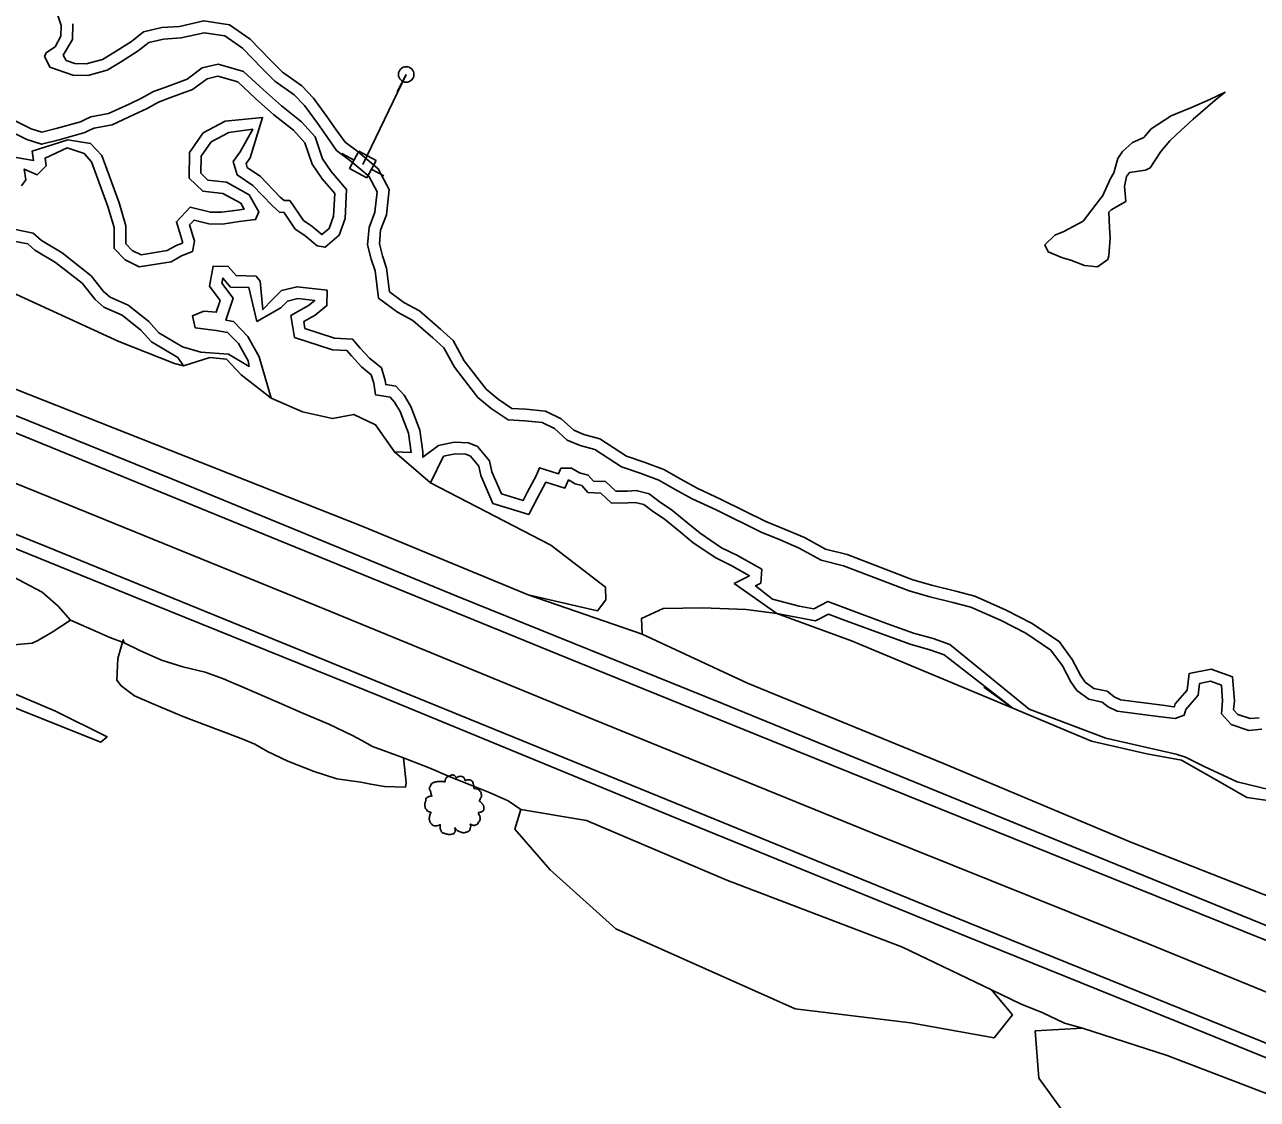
# Model space of a CAD drawing. Extents: x 2160437 to 2172832, y 205694 to 212444.
# Drawn here: x 2164968.4 to 2165285.3, y 209617.7 to 209894 of the extents above; entities that cross this region are included whole.
import ezdxf

# ---------------------------------------------------------------- set-up
doc = ezdxf.new("R2010")
doc.units = 0
for name, color, linetype in [('RD_EX_H2O', 7, 'Continuous'), ('RD_EX_LaneStripe', 7, 'Continuous'), ('RD_EX_Road', 7, 'Continuous'), ('RD_EX_UT', 7, 'Continuous'), ('RD_EX_UT_Guy', 7, 'Continuous'), ('RD_EX_VEG', 7, 'Continuous'), ('RD_EX_VEG_ShrubLine', 7, 'Continuous'), ('RD_EX_VEG_TreeLine', 7, 'Continuous')]:
    doc.layers.add(name, color=color, linetype=linetype)

# ---------------------------------------------------------------- blocks, each defined once
blk = doc.blocks.new('T2')
at = {"layer": 'RD_EX_VEG'}
for points in [[(0.05, 7.21), (-0.25, 7.24), (-0.57, 7.14), (-0.82, 7.04), (-1.05, 6.96), (-1.27, 6.86), (-1.57, 6.69), (-1.8, 6.49), (-1.92, 6.24), (-1.97, 6.01), (-2.02, 5.74), (-2.02, 5.56), (-2.15, 5.54), (-2.3, 5.56), (-2.55, 5.64), (-2.8, 5.64), (-3.05, 5.64), (-3.4, 5.61), (-3.75, 5.61), (-4.02, 5.56), (-4.35, 5.51), (-4.72, 5.39), (-5.07, 5.26), (-5.37, 5.01), (-5.62, 4.54), (-5.75, 4.19), (-5.9, 3.94), (-5.75, 3.49), (-5.57, 3.14), (-5.55, 2.94), (-5.47, 2.52), (-5.37, 2.29), (-5.25, 2.09), (-5.32, 2.07), (-5.7, 2.02), (-6, 1.92), (-6.42, 1.69), (-6.64, 1.47), (-6.74, 1.14), (-6.77, 0.79), (-6.87, 0.59), (-6.94, 0.32), (-6.97, 0.24), (-7.02, -0.08), (-6.92, -0.53), (-6.89, -0.88), (-6.77, -1.11), (-6.62, -1.28), (-6.44, -1.53), (-6.05, -1.76), (-5.72, -1.86), (-5.52, -1.88), (-5.7, -2.38), (-5.75, -2.73), (-5.87, -3.13), (-5.87, -3.21), (-5.92, -3.68), (-5.77, -4.01), (-5.7, -4.38), (-5.52, -4.61), (-5.25, -4.91), (-4.92, -5.13), (-4.42, -5.26), (-4.02, -5.23), (-3.45, -5.06), (-3.2, -4.98), (-3.22, -5.16), (-3.2, -5.53), (-3.2, -5.96), (-3.05, -6.28), (-2.95, -6.56), (-2.8, -6.81), (-2.47, -7.03), (-2.07, -7.11), (-1.65, -7.26), (-1.2, -7.33), (-0.7, -7.36), (-0.1, -7.21), (0.18, -7.08), (0.28, -6.91), (0.48, -6.53), (0.43, -6.31), (0.45, -5.71), (0.55, -5.88), (0.73, -6.23), (1.23, -6.53), (1.63, -6.71), (2.1, -6.86), (2.4, -6.93), (2.88, -6.86), (3.25, -6.78), (3.63, -6.66), (3.93, -6.38), (4.1, -6.11), (4.15, -5.83), (4.23, -5.46), (4.28, -5.28)], [(4.28, -5.28), (4.2, -5.11), (4.15, -4.86), (4.23, -4.88), (4.4, -4.93), (4.68, -5.06), (4.9, -5.13), (5.23, -5.11), (5.5, -5.01), (5.95, -4.73), (6.22, -4.26), (6.5, -3.86), (6.57, -3.53), (6.52, -3.31), (6.5, -2.81), (6.3, -2.56), (6.25, -2.43), (6.15, -2.03), (6.22, -1.98), (6.5, -1.93), (6.87, -1.81), (7.15, -1.68), (7.37, -1.51), (7.45, -1.28), (7.42, -0.88), (7.47, -0.48), (7.4, -0.33), (7.3, -0.18), (7.22, 0.02), (7.07, 0.17), (6.97, 0.32), (6.87, 0.42), (6.75, 0.57), (6.57, 0.69), (6.42, 0.74), (6.37, 0.89), (6.52, 1.09), (6.57, 1.19), (6.6, 1.42), (6.82, 1.77), (6.87, 2.17), (6.82, 2.59), (6.77, 2.87), (6.62, 3.14), (6.42, 3.39), (6.3, 3.56), (6.12, 3.69), (5.8, 3.81), (5.55, 3.86), (5.2, 3.86), (5, 3.91), (5.03, 3.96), (5.03, 4.11), (5.03, 4.39), (4.95, 4.84), (4.8, 5.34), (4.8, 5.36), (4.7, 5.61), (4.48, 5.81), (4.3, 5.91), (4.1, 6.04), (3.85, 6.06), (3.55, 6.06), (3.28, 6.01), (3.08, 5.91), (2.9, 5.79), (2.83, 5.94), (2.73, 6.24), (2.68, 6.39), (2.53, 6.56), (2.3, 6.76), (1.85, 6.89), (1.23, 6.81), (0.93, 6.61), (0.78, 6.44), (0.73, 6.56), (0.53, 6.76), (0.43, 6.94), (0.25, 7.06), (0.1, 7.16), (0, 7.21)]]:
    blk.add_spline(points, degree=3, dxfattribs=at)
blk = doc.blocks.new('PP')
at = {"layer": 'RD_EX_UT'}
for p, q in [((2.49, 2.51), (-2.51, 2.51)), ((-2.51, 2.51), (-2.51, -2.49)), ((2.49, -2.49), (2.49, 2.51)), ((-5.94, -0.05), (-2.47, -0.05)), ((-2.51, -2.49), (2.49, -2.49)), ((2.42, -0.05), (6.06, -0.05))]:
    blk.add_line(p, q, dxfattribs=at)

msp = doc.modelspace()

# ---------------------------------------------------------------- linework, layer by layer
at = {"layer": 'RD_EX_H2O'}
for points in [[(2164973.47, 209885.9), (2164973.98, 209886.84), (2164976.17, 209888.33), (2164977.7, 209891.04), (2164977.75, 209893.8), (2164976.58, 209897.38)], [(2165286.45, 209712.89), (2165283.09, 209712.55), (2165278.59, 209714.1), (2165276.11, 209716.81), (2165276.37, 209720.17), (2165276.04, 209724.22), (2165273.22, 209725.23), (2165270.46, 209724.68), (2165270.11, 209721.66), (2165266.91, 209717.96), (2165266.51, 209716.46), (2165264.19, 209715.6), (2165260.48, 209716.1), (2165249.25, 209717.52), (2165246.93, 209718.64), (2165245.36, 209719.84), (2165241.98, 209720.59), (2165238.86, 209722.88), (2165237.34, 209725.05), (2165235.16, 209729.19), (2165232.2, 209733.2), (2165225.75, 209737.56), (2165219.39, 209740.8), (2165211.65, 209744.29), (2165207.03, 209745.5), (2165201.11, 209746.93), (2165195.77, 209748.49), (2165178.93, 209754.9), (2165173.15, 209756.33), (2165167.53, 209759.45), (2165162.6, 209761.58), (2165157.69, 209763.55), (2165146.12, 209769.28), (2165139.95, 209772.13), (2165135.59, 209774.52), (2165131.4, 209776.91), (2165126.61, 209778.68), (2165121.79, 209780.36), (2165114.99, 209784.76), (2165111.19, 209785.78), (2165107.89, 209787.19), (2165104.59, 209790.15), (2165101.44, 209791.7), (2165096.99, 209792.14), (2165092.64, 209792.4), (2165088.3, 209795.31), (2165084.88, 209798.2), (2165078.84, 209805.94), (2165076.17, 209810.93), (2165073.34, 209813.48), (2165068.16, 209817.93), (2165064.23, 209820.09), (2165059.38, 209823.68), (2165058.49, 209830.73), (2165057.47, 209833.76), (2165056.54, 209837.41), (2165056.9, 209841.86), (2165058.43, 209845.8), (2165059, 209851.06), (2165056.86, 209855.03), (2165052.21, 209858.92), (2165048.55, 209861.69), (2165046.03, 209865.26), (2165043.64, 209868.66), (2165040.29, 209873.2), (2165037.63, 209875.99), (2165032.68, 209879.48), (2165029.46, 209882.76), (2165024.39, 209887.95), (2165019.85, 209891.1), (2165014.53, 209891.93), (2165008.6, 209890.58), (2165004.08, 209890.27), (2165000.29, 209889.41), (2164997.55, 209887.24), (2164993.03, 209884.39), (2164989.58, 209882.29), (2164984.58, 209880.95), (2164980.71, 209881.01), (2164974.83, 209883.08), (2164973.47, 209885.9)], [(2164967.52, 209852.61), (2164968.68, 209854.14), (2164968.28, 209856.89), (2164971.56, 209855.38), (2164973.91, 209857.69), (2164973.6, 209859.69), (2164979.26, 209862.33), (2164983.65, 209860.86), (2164985.58, 209858.75), (2164989.79, 209847.29), (2164991.39, 209841.85), (2164991.36, 209838.26), (2164991.35, 209836.47), (2164994.23, 209833.52), (2164997.82, 209831.75), (2165006, 209833.03), (2165008.65, 209834.55), (2165011.54, 209835.67), (2165012.06, 209838.31), (2165010.76, 209842.55), (2165011.91, 209843.78), (2165015.73, 209842.8), (2165019.19, 209842.76), (2165023.48, 209843.38), (2165027.72, 209843.9), (2165028.56, 209845.92), (2165026.12, 209850.3), (2165020.29, 209853.49), (2165015.5, 209854.05), (2165013.7, 209855.8), (2165013.72, 209860.17), (2165016.35, 209863.92), (2165020.82, 209866.31), (2165026.99, 209867.11), (2165023.77, 209861.35), (2165022, 209858.84), (2165022.99, 209855.4), (2165027.04, 209852.65), (2165031.97, 209847.53), (2165033.94, 209845.75), (2165034.97, 209845.78), (2165037.91, 209841.47), (2165040.39, 209839.77), (2165043.61, 209837.15), (2165045.61, 209836.8), (2165049.24, 209839.86), (2165050.79, 209844.15), (2165051.15, 209851.6), (2165047.21, 209856.23), (2165044.95, 209859.51), (2165043.02, 209865.16), (2165039.53, 209869.04), (2165034.39, 209873.12), (2165029.76, 209877.27), (2165024.66, 209881.99), (2165018.1, 209883.82), (2165013.97, 209882.89), (2165010.11, 209879.99), (2165004.44, 209877.89), (2165001.52, 209876.85), (2164998.41, 209875.11), (2164995.22, 209873.59), (2164989.94, 209871.14), (2164985.37, 209870.29), (2164983.73, 209869.57), (2164982.73, 209869.06), (2164976.43, 209867.3), (2164972.79, 209866.4), (2164970.06, 209867.25), (2164965.79, 209869.38)], [(2165291.1, 209696.71), (2165280.11, 209699.37), (2165271.62, 209703.31), (2165266.85, 209705.67), (2165264.43, 209706.44), (2165246.31, 209710.58), (2165226.67, 209718.04), (2165216.85, 209726.04), (2165206.25, 209734.7), (2165201.99, 209736.17), (2165196.92, 209737.58), (2165190.21, 209740.02), (2165179.65, 209743.92), (2165174.88, 209745.73), (2165171.24, 209743.87), (2165167.46, 209744.53), (2165160.68, 209746.28), (2165156.3, 209749.78), (2165157.62, 209750.45), (2165157.87, 209754), (2165151.6, 209757.56), (2165147.56, 209759.53), (2165142.02, 209763.25), (2165138.86, 209765.84), (2165134.55, 209769.37), (2165131.81, 209771.19), (2165128.89, 209773.38), (2165125.62, 209774.23), (2165123.34, 209774.1), (2165120.38, 209774.04), (2165117.71, 209776.54), (2165114.59, 209776.67), (2165113.24, 209778.22), (2165111.03, 209778.78), (2165108.99, 209779.99), (2165106.22, 209779.96), (2165105.6, 209778.56), (2165100.77, 209780.1), (2165099.86, 209778.04), (2165097.6, 209773.77), (2165096.5, 209771.68), (2165090.95, 209773.36), (2165088.48, 209779.01), (2165087.88, 209781.86), (2165084.79, 209785.56), (2165082.47, 209786.54), (2165078.83, 209786.71), (2165074.8, 209785.86), (2165070.75, 209782.8), (2165070.78, 209784.23), (2165069.98, 209789.74), (2165067.66, 209795.86), (2165065.91, 209798.79), (2165063.82, 209801.1), (2165061.22, 209801.47), (2165061.08, 209802.49), (2165060.07, 209805.76), (2165057.04, 209808.24), (2165054.66, 209810.85), (2165052.67, 209813.12), (2165048.06, 209813.42), (2165040.42, 209815.91), (2165040.12, 209817.66), (2165043.08, 209819.34), (2165046.08, 209821.79), (2165046.1, 209825.74), (2165038.4, 209826.63), (2165034.43, 209825.64), (2165032.1, 209823.37), (2165029.57, 209820.78), (2165028.9, 209828.03), (2165027.85, 209829.33), (2165022.72, 209829.51), (2165020.7, 209831.85), (2165016.84, 209831.94), (2165015.88, 209826.79), (2165018.63, 209823.12), (2165017.64, 209820.08), (2165014.46, 209820.35), (2165011.55, 209819.19), (2165012.21, 209816.08), (2165017.61, 209815.42), (2165020.55, 209814.89), (2165023.36, 209812.03), (2165025.82, 209807.58), (2165026.08, 209806.15), (2165020.78, 209809.34), (2165013.7, 209809.84), (2165008.97, 209811.22), (2165002.9, 209814.81), (2165000.29, 209817.71), (2164995.01, 209821.9), (2164990.33, 209823.92), (2164988.67, 209825.44), (2164985.47, 209829.43), (2164978.03, 209835.37), (2164972.71, 209838.5), (2164970.56, 209840.42), (2164965.98, 209841.31)]]:
    msp.add_lwpolyline(points, dxfattribs=at)
at = {"layer": 'RD_EX_LaneStripe'}
msp.add_lwpolyline([(2164713.96, 209878.5), (2164761.8, 209859.02), (2164833.01, 209830.23), (2164905.18, 209800.77), (2164974.57, 209772.6), (2165045.57, 209743.73), (2165114.59, 209715.4), (2165186.42, 209686.18), (2165257.45, 209657.65), (2165327.49, 209628.98), (2165351.71, 209619.17)], dxfattribs=at)
at = {"layer": 'RD_EX_Road'}
for points in [[(2164719.32, 209893.53), (2164801.13, 209860.4), (2164852.34, 209839.67), (2164925.53, 209809.88), (2165006.4, 209777.19), (2165079.44, 209747.05), (2165147.78, 209719.5), (2165223.63, 209688.47), (2165295.33, 209659.22), (2165357.09, 209634.04)], [(2165355.66, 209630.84), (2165304.42, 209651.77), (2165236.8, 209679.06), (2165166.59, 209707.41), (2165107.77, 209731.24), (2165033.8, 209761.44), (2164971.08, 209787.01), (2164897.12, 209817.11), (2164827.21, 209845.74), (2164717.47, 209890.02)], [(2164708.26, 209867.65), (2164791.22, 209833.73), (2164881.75, 209797.03), (2164973.9, 209759.85), (2165049.76, 209728.91), (2165135.66, 209693.84), (2165203.67, 209666.14), (2165280.55, 209635.01), (2165347.69, 209607.9)], [(2165346.3, 209604.56), (2165269.06, 209635.97), (2165210.92, 209659.39), (2165137.15, 209689.5), (2165059.95, 209721.27), (2164996.92, 209746.76), (2164929.74, 209773.98), (2164862.92, 209800.29), (2164815.46, 209819.83), (2164749.27, 209847.18), (2164706.89, 209864.18)]]:
    msp.add_lwpolyline(points, dxfattribs=at)
at = {"layer": 'RD_EX_UT'}
msp.add_line((2165066.46, 209881.2), (2165064.16, 209876.76), dxfattribs=at)
msp.add_circle((2165066.46, 209881.2), 2, dxfattribs=at)
at = {"layer": 'RD_EX_UT_Guy'}
msp.add_lwpolyline([(2165066.46, 209881.2), (2165055.31, 209858.05)], dxfattribs=at)
at = {"layer": 'RD_EX_VEG_ShrubLine'}
for points in [[(2164978.28, 209886.14), (2164980.68, 209890.22), (2164980.76, 209894.25)], [(2165285.78, 209715.84), (2165283.44, 209715.6), (2165280.29, 209716.68), (2165279.2, 209717.88), (2165279.38, 209720.18), (2165278.87, 209726.39), (2165273.45, 209728.33), (2165267.73, 209727.2), (2165267.24, 209722.93), (2165264.19, 209719.39), (2165264.01, 209718.73), (2165263.85, 209718.67), (2165260.88, 209719.08), (2165250.11, 209720.44), (2165248.51, 209721.21), (2165246.67, 209722.63), (2165243.25, 209723.39), (2165241.03, 209725), (2165239.9, 209726.61), (2165237.71, 209730.79), (2165234.31, 209735.4), (2165227.27, 209740.15), (2165220.69, 209743.5), (2165212.66, 209747.13), (2165207.77, 209748.41), (2165201.88, 209749.83), (2165196.73, 209751.33), (2165179.83, 209757.77), (2165174.26, 209759.15), (2165168.85, 209762.15), (2165163.75, 209764.35), (2165158.91, 209766.29), (2165147.41, 209771.98), (2165141.3, 209774.81), (2165137.05, 209777.14), (2165132.68, 209779.64), (2165127.63, 209781.5), (2165123.12, 209783.08), (2165116.22, 209787.53), (2165112.17, 209788.63), (2165109.52, 209789.75), (2165106.28, 209792.66), (2165102.27, 209794.63), (2165097.23, 209795.13), (2165093.63, 209795.34), (2165090.11, 209797.71), (2165087.05, 209800.29), (2165081.36, 209807.59), (2165078.56, 209812.81), (2165075.32, 209815.73), (2165069.88, 209820.41), (2165065.85, 209822.62), (2165062.19, 209825.33), (2165061.43, 209831.4), (2165060.35, 209834.61), (2165059.57, 209837.66), (2165059.85, 209841.18), (2165061.37, 209845.08), (2165062.08, 209851.66), (2165059.23, 209856.96), (2165054.07, 209861.27), (2165050.73, 209863.8), (2165048.48, 209866.99), (2165046.07, 209870.41), (2165042.59, 209875.13), (2165039.6, 209878.27), (2165034.63, 209881.78), (2165031.6, 209884.86), (2165026.33, 209890.25), (2165021, 209893.96), (2165014.42, 209894.99), (2165008.16, 209893.56), (2165003.65, 209893.25), (2164998.95, 209892.18), (2164995.82, 209889.69), (2164991.45, 209886.94), (2164988.39, 209885.08), (2164984.21, 209883.95), (2164981.25, 209884), (2164979.02, 209884.78)], [(2164978.28, 209886.14), (2164979.02, 209884.78)], [(2164963.54, 209867.15), (2164968.93, 209864.46), (2164972.7, 209863.28), (2164977.2, 209864.4), (2164983.82, 209866.25), (2164985.02, 209866.86), (2164986.25, 209867.4), (2164990.86, 209868.26), (2164996.5, 209870.87), (2164999.88, 209872.49), (2164999.88, 209872.49), (2165002.77, 209874.11), (2165005.47, 209875.07), (2165011.56, 209877.33), (2165015.26, 209880.11), (2165018.02, 209880.73), (2165023.15, 209879.29), (2165027.74, 209875.05), (2165032.45, 209870.83), (2165037.47, 209866.85), (2165040.38, 209863.61), (2165042.25, 209858.15), (2165044.83, 209854.4), (2165048.1, 209850.56), (2165047.81, 209844.75), (2165046.69, 209841.64), (2165044.8, 209840.04), (2165042.19, 209842.18), (2165040.07, 209843.63), (2165036.52, 209848.81), (2165035.06, 209848.78), (2165034.05, 209849.68), (2165028.99, 209854.95), (2165025.58, 209857.27), (2165025.28, 209858.28), (2165026.31, 209859.75), (2165029.55, 209870.16), (2165019.89, 209869.22), (2165014.3, 209866.23), (2165010.73, 209861.12), (2165010.7, 209854.55), (2165014.14, 209851.19), (2165019.36, 209850.57), (2165023.92, 209848.08), (2165024.77, 209846.56), (2165023.08, 209846.35), (2165018.99, 209845.77), (2165016.12, 209845.8), (2165010.92, 209847.12), (2165007.39, 209843.32), (2165008.97, 209838.15), (2165008.92, 209837.87), (2165007.36, 209837.27), (2165004.99, 209835.91), (2164998.29, 209834.86), (2164996.02, 209835.98), (2164994.36, 209837.68), (2164994.36, 209838.24), (2164994.4, 209842.26), (2164992.64, 209848.23), (2164988.19, 209860.33), (2164985.33, 209863.46), (2164979.5, 209864.4), (2164970.28, 209861.45), (2164970.65, 209859.1), (2164966.21, 209859.85)], [(2164966.04, 209838.24), (2164969.18, 209837.63), (2164970.94, 209836.07), (2164976.33, 209832.89), (2164983.13, 209827.56), (2164983.13, 209827.56), (2164986.48, 209823.38), (2164988.69, 209821.36), (2164993.46, 209819.3), (2164998.22, 209815.51), (2165000.98, 209812.46), (2165007.77, 209808.44), (2165009.23, 209806.33)], [(2165031.78, 209798.01), (2165028.68, 209808.6), (2165025.78, 209813.84), (2165022.02, 209817.68), (2165020.12, 209818.02), (2165021.96, 209823.67), (2165019.07, 209827.53), (2165019.32, 209828.86), (2165021.31, 209826.56), (2165026.04, 209826.4), (2165028.1, 209817.72), (2165034.23, 209821.25), (2165035.94, 209822.93), (2165038.6, 209823.59), (2165042.93, 209823.09), (2165041.38, 209821.83), (2165036.8, 209819.23), (2165037.77, 209813.62), (2165047.49, 209810.45), (2165051.23, 209810.21), (2165052.42, 209808.85), (2165054.96, 209806.06), (2165057.47, 209804.01), (2165058.14, 209801.84), (2165058.57, 209798.82), (2165062.32, 209798.28), (2165063.49, 209797), (2165064.95, 209794.55), (2165067.06, 209788.98), (2165067.77, 209784.05), (2165063.45, 209784.15)], [(2165072.71, 209776.26), (2165076.07, 209783.06), (2165079.07, 209783.7), (2165081.8, 209783.56), (2165082.96, 209783.08), (2165085.1, 209780.51), (2165085.61, 209778.1), (2165088.76, 209770.9), (2165097.99, 209768.1), (2165100.25, 209772.37), (2165102.4, 209776.43), (2165107.25, 209774.88), (2165108.18, 209776.98), (2165108.19, 209776.98), (2165109.88, 209775.98), (2165111.59, 209775.55), (2165113.17, 209773.72), (2165116.47, 209773.59), (2165119.22, 209771.01), (2165123.46, 209771.11), (2165125.31, 209771.21), (2165127.56, 209770.63), (2165130.08, 209768.73), (2165132.76, 209766.96), (2165136.95, 209763.53), (2165140.23, 209760.83), (2165146.06, 209756.92), (2165150.2, 209754.9), (2165154.72, 209752.34), (2165150.8, 209750.33), (2165161.72, 209742.66)], [(2165127.09, 209737.28), (2165097.81, 209747.46)], [(2165161.72, 209742.66), (2165171.71, 209740.75), (2165175.06, 209742.46), (2165178.6, 209741.11), (2165189.17, 209737.2), (2165196, 209734.72), (2165201.09, 209733.3), (2165204.77, 209732.04), (2165222.41, 209718.33), (2165214.99, 209723.69)], [(2164980.12, 209740.91), (2164985.61, 209738.48), (2164990.24, 209736.48), (2164993.97, 209735.09)], [(2164947.75, 209725.61), (2164987.93, 209709.59), (2164989.56, 209710.96), (2164976.33, 209717.49), (2164946.36, 209730.18)], [(2165065.78, 209705.56), (2165067.09, 209705.04), (2165072.34, 209702.95), (2165077.94, 209700.59), (2165083.32, 209698.38), (2165088.02, 209696.54), (2165092.67, 209694.47), (2165095.92, 209692.22)], [(2165216.94, 209645.92), (2165224.4, 209642.31), (2165230.15, 209640), (2165235.72, 209637.29), (2165240.38, 209636.06)]]:
    msp.add_lwpolyline(points, dxfattribs=at)
msp.add_lwpolyline([(2165257.99, 209867.25), (2165256.1, 209865.02), (2165253.17, 209863.69), (2165250.66, 209861.39), (2165249.39, 209859.61), (2165248.36, 209855.94), (2165247.57, 209854.43), (2165245.52, 209849.94), (2165244.94, 209849.3), (2165240.5, 209843.48), (2165240.5, 209843.48), (2165235.54, 209840.82), (2165233.26, 209839.86), (2165230.67, 209837.41), (2165231.49, 209835.61), (2165235.19, 209834.09), (2165237.33, 209833.5), (2165240.83, 209832.07), (2165244.16, 209831.73), (2165246.86, 209833.65), (2165247.14, 209834.54), (2165247.46, 209839.19), (2165247.27, 209841.86), (2165247.09, 209845.77), (2165247.67, 209846.41), (2165251.49, 209848.55), (2165251.4, 209849.55), (2165251.15, 209852.36), (2165251.66, 209855.01), (2165252.45, 209855.98), (2165256.52, 209856.63), (2165257.74, 209857.23), (2165260.49, 209861.4), (2165262.77, 209864.11), (2165264.48, 209865.8), (2165268.79, 209869.71), (2165274.47, 209874.56), (2165277, 209876.61), (2165273.06, 209874.76), (2165268.38, 209872.71), (2165264.14, 209870.99), (2165263.18, 209870.58)], close=True, dxfattribs=at)
at = {"layer": 'RD_EX_VEG_TreeLine'}
for points in [[(2164961.94, 209826.58), (2164992.56, 209812.52), (2165006.85, 209806.91), (2165009.23, 209806.33), (2165016, 209808.48), (2165020.23, 209808.04), (2165024.07, 209804), (2165031.78, 209798.01), (2165039.82, 209794.5), (2165047.48, 209792.73), (2165052.99, 209793.81), (2165058.58, 209791.16), (2165063.45, 209784.15), (2165072.71, 209776.26), (2165103.69, 209760.19), (2165117.68, 209749.43), (2165117.78, 209746.15), (2165115.68, 209743.3), (2165097.81, 209747.46), (2165055.31, 209764.99), (2165001.98, 209786.06), (2164951.61, 209806)], [(2165315.54, 209659.17), (2165252.77, 209683.83), (2165204.6, 209704.11), (2165154.18, 209724.73), (2165127.09, 209737.28), (2165126.98, 209741.35), (2165132.57, 209743.96), (2165142.62, 209744.06), (2165153.87, 209743.63), (2165161.72, 209742.66), (2165180.95, 209735.63), (2165222.41, 209718.33), (2165242.67, 209709.82), (2165256.87, 209706.58), (2165265.8, 209704.96), (2165277.51, 209698.26), (2165282.62, 209695.34), (2165289.21, 209694.39)]]:
    msp.add_lwpolyline(points, dxfattribs=at)
for points in [[(2164980.12, 209740.91), (2164975.41, 209737.84), (2164971.76, 209735.69), (2164970.27, 209735.03), (2164964.65, 209734.53), (2164961.85, 209734.03), (2164958.9, 209734.26), (2164953.94, 209735.92), (2164952.86, 209736.33), (2164949.7, 209738.94), (2164947.06, 209744.06), (2164947.06, 209744.06), (2164945.41, 209749.11), (2164944.68, 209754.77), (2164943.84, 209756.97), (2164951.44, 209755.99), (2164954.71, 209755.68), (2164956.92, 209755.12), (2164963.11, 209753.27), (2164963.94, 209752.84), (2164968.32, 209750.54), (2164972.89, 209748.16), (2164972.89, 209748.16), (2164976.98, 209744.54)], [(2165065.78, 209705.56), (2165066.47, 209699.14), (2165066.25, 209697.98), (2165060.92, 209698.12), (2165057.36, 209698.74), (2165054.77, 209699.24), (2165048.62, 209700.1), (2165042.81, 209702.02), (2165036.07, 209704.65), (2165030.83, 209707.16), (2165027.58, 209709.02), (2165024.03, 209710.47), (2165018.08, 209712.75), (2165009.32, 209716.09), (2165001.72, 209719.23), (2164996.61, 209721.49), (2164993.18, 209724.03), (2164992.08, 209725.48), (2164992.34, 209731.05), (2164993.71, 209735.9), (2164993.97, 209735.09), (2164997.94, 209733.09), (2165003.57, 209730.65), (2165009, 209728.96), (2165014.78, 209727.54), (2165019.49, 209725.87), (2165020.84, 209725.27), (2165024.3, 209723.74), (2165033.81, 209719.64), (2165039.49, 209717.18), (2165046.6, 209714.15), (2165052.62, 209711.24), (2165055.05, 209709.98), (2165057.8, 209708.46)], [(2165222.37, 209639.49), (2165217.62, 209633.51), (2165196.15, 209637.4), (2165166.47, 209641.03), (2165120.34, 209661.61), (2165103.48, 209676.7), (2165094.36, 209687.21), (2165095.92, 209692.22), (2165112.82, 209689.39), (2165148.88, 209674.06), (2165194.07, 209656.9), (2165216.94, 209645.92)], [(2165228.2, 209635.35), (2165240.38, 209636.06), (2165262.12, 209629), (2165296.16, 209616), (2165311.58, 209606.05), (2165311.67, 209599.77), (2165302.15, 209594.52), (2165290.02, 209591.63), (2165263.86, 209601.56), (2165235, 209615.01), (2165229.11, 209623.2)]]:
    msp.add_lwpolyline(points, close=True, dxfattribs=at)

# ---------------------------------------------------------------- block references
at = {"layer": 'RD_EX_UT', "xscale": 1.02, "yscale": 1.02, "rotation": -28.00025399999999}
msp.add_blockref('PP', (2165055.31, 209858.05), dxfattribs=at)
at = {"layer": 'RD_EX_VEG', "xscale": 1.0499999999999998, "yscale": 1.0499999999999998}
msp.add_blockref('T2', (2165078.59, 209693.55), dxfattribs=at)

doc.saveas('drawing.dxf')
